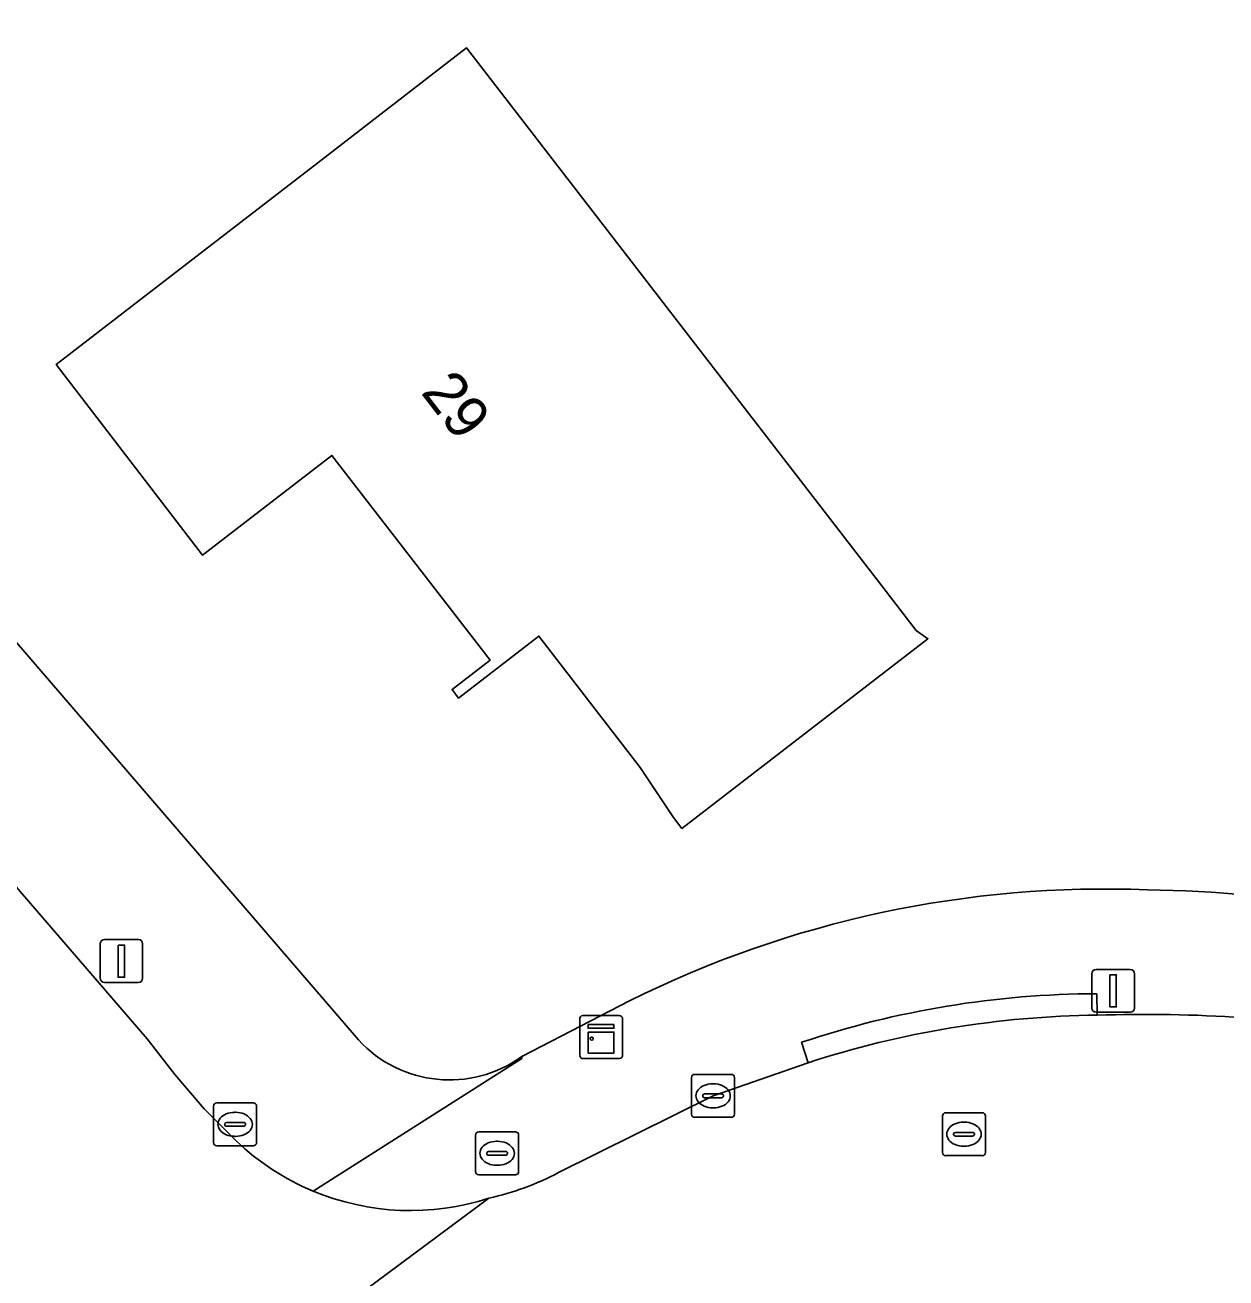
# Model space of a CAD drawing. Extents: x 159352 to 160617, y 385888 to 387323.
# Drawn here: x 160245.35 to 160273.33, y 386469.69 to 386498.88 of the extents above; entities that cross this region are included whole.
import ezdxf

# ---------------------------------------------------------------- set-up
doc = ezdxf.new("R2010")
doc.units = 0
for name, color, linetype in [('IMGEO_Brandkraan', 7, 'Continuous'), ('IMGEO_Erf', 7, 'Continuous'), ('IMGEO_Kast', 7, 'Continuous'), ('IMGEO_Kolk', 7, 'Continuous'), ('IMGEO_Lichtmast', 7, 'Continuous'), ('IMGEO_Pand', 7, 'Continuous'), ('IMGEO_Pand_nummerreeks', 7, 'Continuous'), ('IMGEO_Rijbaan_lokaal_open', 7, 'Continuous'), ('IMGEO_Rioolput', 7, 'Continuous'), ('IMGEO_Voetpad_open', 7, 'Continuous')]:
    doc.layers.add(name, color=color, linetype=linetype)

msp = doc.modelspace()

# ---------------------------------------------------------------- linework, layer by layer
at = {"layer": 'IMGEO_Brandkraan'}
for p, q in [((160255.924, 386473.09), (160256.776, 386473.09)), ((160255.849, 386472.164), (160255.849, 386473.016)), ((160256.337, 386472.87), (160256.362, 386472.87)), ((160256.85, 386473.016), (160256.85, 386472.164)), ((160256.108, 386472.584), (160256.108, 386472.596)), ((160256.546, 386472.547), (160256.148, 386472.547)), ((160256.151, 386472.633), (160256.549, 386472.633)), ((160256.592, 386472.596), (160256.592, 386472.584)), ((160256.36, 386472.31), (160256.335, 386472.31)), ((160256.776, 386472.09), (160255.924, 386472.09))]:
    msp.add_line(p, q, dxfattribs=at)
for points in [[(160255.924, 386473.09), (160256.776, 386473.09)], [(160255.849, 386472.164), (160255.849, 386473.016)], [(160256.85, 386473.016), (160256.85, 386472.164)], [(160256.776, 386472.09), (160255.924, 386472.09)]]:
    msp.add_lwpolyline(points, dxfattribs=at)
for centre, radius, start, end in [((160255.926, 386473.014), 0.0765, 91.552, 178.448), ((160255.926, 386473.014), 0.0765, 91.552, 178.448), ((160256.774, 386473.014), 0.0765, 1.552, 88.448), ((160256.774, 386473.014), 0.0765, 1.552, 88.448), ((160256.148, 386472.593), 0.0403, 85.8775, 175.7526), ((160256.145, 386472.583), 0.0366, 178.938, 274.7102), ((160256.549, 386472.59), 0.043, 264.8664, 352.4533), ((160256.553, 386472.595), 0.0386, 1.7309, 96.639), ((160255.926, 386472.166), 0.0765, 181.552, 268.448), ((160255.926, 386472.166), 0.0765, 181.552, 268.448), ((160256.774, 386472.166), 0.0765, 271.552, 358.448), ((160256.774, 386472.166), 0.0765, 271.552, 358.448)]:
    msp.add_arc(centre, radius, start, end, dxfattribs=at)
for centre, major_axis, ratio, start_param, end_param in [((160256.336, 386472.59), (-0.387, 0.002), 0.722429, 4.712389, 7.853982), ((160256.361, 386472.59), (-0.39, 0.002), 0.717154, 1.570796, 4.712389)]:
    msp.add_ellipse(centre, major_axis=major_axis, ratio=ratio, start_param=start_param, end_param=end_param, dxfattribs=at)
at = {"layer": 'IMGEO_Erf'}
for points in [[(160227.651, 386504.825), (160231.803, 386500), (160253.12, 386475.231)], [(160256.924, 386474.842), (160259.432, 386476.142)]]:
    msp.add_lwpolyline(points, dxfattribs=at)
msp.add_lwpolyline([(160262.202, 386489.838), (160265.256, 386485.879), (160266.111, 386484.772), (160266.385, 386484.58), (160260.655, 386480.158), (160260.459, 386480.411), (160259.684, 386481.579), (160257.322, 386484.64), (160255.453, 386483.198), (160255.299, 386483.398), (160256.184, 386484.081), (160252.502, 386488.852), (160249.488, 386486.526), (160246.074, 386490.966), (160248.212, 386492.615), (160252.171, 386495.67), (160255.638, 386498.345)], close=True, dxfattribs=at)
for centre, radius, start, end in [((160270.506, 386453.915), 24.833, 87.6995, 116.4842), ((160271.177, 386451.217), 27.513, 69.6278, 89.3214), ((160255.241, 386477.179), 2.88, 222.5607, 305.7617)]:
    msp.add_arc(centre, radius, start, end, dxfattribs=at)
at = {"layer": 'IMGEO_Kast'}
for p, q in [((160258.274, 386474.873), (160258.274, 386475.714)), ((160258.274, 386475.714), (160258.274, 386474.873)), ((160258.349, 386475.798), (160259.19, 386475.798)), ((160259.19, 386475.798), (160258.349, 386475.798)), ((160259.274, 386475.723), (160259.274, 386474.882)), ((160259.274, 386474.882), (160259.274, 386475.723)), ((160259.199, 386474.798), (160258.358, 386474.798)), ((160258.358, 386474.798), (160259.199, 386474.798))]:
    msp.add_line(p, q, dxfattribs=at)
for points in [[(160258.469, 386475.588), (160259.069, 386475.588), (160259.069, 386475.503), (160258.469, 386475.503), (160258.469, 386475.588)], [(160258.469, 386475.413), (160259.069, 386475.413), (160259.069, 386474.924), (160258.469, 386474.924), (160258.469, 386475.413)]]:
    msp.add_lwpolyline(points, dxfattribs=at)
msp.add_circle((160258.553, 386475.262), 0.0377, dxfattribs=at)
for centre, start, end in [((160258.352, 386475.72), 92.4484, 184.2845), ((160258.352, 386475.72), 92.4484, 184.2845), ((160259.196, 386475.72), 2.4484, 94.2845), ((160259.196, 386475.72), 2.4484, 94.2845), ((160258.352, 386474.876), 182.4484, 274.2845), ((160258.352, 386474.876), 182.4484, 274.2845), ((160259.196, 386474.876), 272.4484, 4.2845), ((160259.196, 386474.876), 272.4484, 4.2845)]:
    msp.add_arc(centre, 0.0779, start, end, dxfattribs=at)
at = {"layer": 'IMGEO_Kolk'}
for p, q in [((160260.88, 386473.503), (160260.88, 386474.355)), ((160260.955, 386474.429), (160261.807, 386474.429)), ((160261.881, 386474.355), (160261.881, 386473.503)), ((160261.182, 386473.972), (160261.58, 386473.972)), ((160261.368, 386474.209), (160261.393, 386474.209)), ((160249.745, 386472.839), (160249.745, 386473.691)), ((160249.82, 386473.765), (160250.672, 386473.765)), ((160250.746, 386473.691), (160250.746, 386472.839)), ((160261.139, 386473.923), (160261.139, 386473.935)), ((160261.577, 386473.886), (160261.179, 386473.886)), ((160261.391, 386473.649), (160261.366, 386473.649)), ((160261.623, 386473.935), (160261.623, 386473.923)), ((160250.233, 386473.545), (160250.258, 386473.545)), ((160261.807, 386473.429), (160260.955, 386473.429)), ((160250.004, 386473.259), (160250.004, 386473.271)), ((160250.442, 386473.222), (160250.044, 386473.222)), ((160250.047, 386473.308), (160250.445, 386473.308)), ((160250.488, 386473.271), (160250.488, 386473.259)), ((160250.256, 386472.985), (160250.231, 386472.985)), ((160250.672, 386472.765), (160249.82, 386472.765))]:
    msp.add_line(p, q, dxfattribs=at)
for points in [[(160260.88, 386473.503), (160260.88, 386474.355)], [(160260.955, 386474.429), (160261.807, 386474.429)], [(160261.881, 386474.355), (160261.881, 386473.503)], [(160249.745, 386472.839), (160249.745, 386473.691)], [(160249.82, 386473.765), (160250.672, 386473.765)], [(160250.746, 386473.691), (160250.746, 386472.839)], [(160261.807, 386473.429), (160260.955, 386473.429)], [(160250.672, 386472.765), (160249.82, 386472.765)]]:
    msp.add_lwpolyline(points, dxfattribs=at)
for centre, radius, start, end in [((160260.957, 386474.353), 0.0765, 91.552, 178.448), ((160260.957, 386474.353), 0.0765, 91.552, 178.448), ((160261.805, 386474.353), 0.0765, 1.552, 88.448), ((160261.805, 386474.353), 0.0765, 1.552, 88.448), ((160261.179, 386473.932), 0.0403, 85.8775, 175.7526), ((160261.584, 386473.934), 0.0386, 1.7309, 96.639), ((160249.822, 386473.689), 0.0765, 91.552, 178.448), ((160249.822, 386473.689), 0.0765, 91.552, 178.448), ((160250.67, 386473.689), 0.0765, 1.552, 88.448), ((160250.67, 386473.689), 0.0765, 1.552, 88.448), ((160261.176, 386473.922), 0.0366, 178.938, 274.7102), ((160261.58, 386473.929), 0.043, 264.8664, 352.4533), ((160260.957, 386473.505), 0.0765, 181.552, 268.448), ((160260.957, 386473.505), 0.0765, 181.552, 268.448), ((160261.805, 386473.505), 0.0765, 271.552, 358.448), ((160261.805, 386473.505), 0.0765, 271.552, 358.448), ((160250.044, 386473.268), 0.0403, 85.8775, 175.7526), ((160250.041, 386473.258), 0.0366, 178.938, 274.7102), ((160250.445, 386473.265), 0.043, 264.8664, 352.4533), ((160250.449, 386473.27), 0.0386, 1.7309, 96.639), ((160249.822, 386472.841), 0.0765, 181.552, 268.448), ((160249.822, 386472.841), 0.0765, 181.552, 268.448), ((160250.67, 386472.841), 0.0765, 271.552, 358.448), ((160250.67, 386472.841), 0.0765, 271.552, 358.448)]:
    msp.add_arc(centre, radius, start, end, dxfattribs=at)
for centre, major_axis, ratio, start_param, end_param in [((160261.367, 386473.929), (-0.387, 0.002), 0.722429, 4.712389, 7.853982), ((160261.392, 386473.929), (-0.39, 0.002), 0.717154, 1.570796, 4.712389), ((160250.232, 386473.265), (-0.387, 0.002), 0.722429, 4.712389, 7.853982), ((160250.257, 386473.265), (-0.39, 0.002), 0.717154, 1.570796, 4.712389)]:
    msp.add_ellipse(centre, major_axis=major_axis, ratio=ratio, start_param=start_param, end_param=end_param, dxfattribs=at)
at = {"layer": 'IMGEO_Lichtmast'}
for p, q in [((160247.101, 386476.668), (160247.101, 386477.468)), ((160247.101, 386477.468), (160247.101, 386476.668)), ((160247.201, 386477.568), (160247.991, 386477.568)), ((160247.991, 386477.568), (160247.201, 386477.568)), ((160248.091, 386477.468), (160248.091, 386476.668)), ((160248.091, 386476.668), (160248.091, 386477.468)), ((160270.304, 386476.875), (160271.094, 386476.875)), ((160271.094, 386476.875), (160270.304, 386476.875)), ((160247.991, 386476.568), (160247.201, 386476.568)), ((160247.201, 386476.568), (160247.991, 386476.568)), ((160270.204, 386475.975), (160270.204, 386476.775)), ((160270.204, 386476.775), (160270.204, 386475.975)), ((160271.194, 386476.775), (160271.194, 386475.975)), ((160271.194, 386475.975), (160271.194, 386476.775)), ((160271.094, 386475.875), (160270.304, 386475.875)), ((160270.304, 386475.875), (160271.094, 386475.875))]:
    msp.add_line(p, q, dxfattribs=at)
for points in [[(160247.521, 386477.443), (160247.671, 386477.443), (160247.671, 386476.693), (160247.521, 386476.693), (160247.521, 386477.443)], [(160270.624, 386476.75), (160270.774, 386476.75), (160270.774, 386476), (160270.624, 386476), (160270.624, 386476.75)]]:
    msp.add_lwpolyline(points, dxfattribs=at)
for centre, start, end in [((160247.201, 386477.468), 90, 180), ((160247.201, 386477.468), 90, 180), ((160247.991, 386477.468), 0, 90), ((160247.991, 386477.468), 360, 90), ((160270.304, 386476.775), 90, 180), ((160270.304, 386476.775), 90, 180), ((160271.094, 386476.775), 0, 90), ((160271.094, 386476.775), 360, 90), ((160247.201, 386476.668), 180, 270), ((160247.201, 386476.668), 180, 270), ((160247.991, 386476.668), 270, 0), ((160247.991, 386476.668), 270, 0), ((160270.304, 386475.975), 180, 270), ((160270.304, 386475.975), 180, 270), ((160271.094, 386475.975), 270, 0), ((160271.094, 386475.975), 270, 0)]:
    msp.add_arc(centre, 0.1, start, end, dxfattribs=at)
at = {"layer": 'IMGEO_Pand'}
msp.add_lwpolyline([(160248.212, 386492.615), (160246.074, 386490.966), (160249.488, 386486.526), (160252.502, 386488.852), (160256.184, 386484.081), (160255.299, 386483.398), (160255.453, 386483.198), (160257.322, 386484.64), (160259.684, 386481.579), (160260.459, 386480.411), (160260.655, 386480.158), (160266.385, 386484.58), (160266.111, 386484.772), (160265.256, 386485.879), (160262.202, 386489.838), (160255.638, 386498.345), (160252.171, 386495.67)], close=True, dxfattribs=at)
at = {"layer": 'IMGEO_Rijbaan_lokaal_open'}
for points in [[(160250.27, 386472.879), (160249.521, 386473.624), (160248.841, 386474.425), (160248.194, 386475.258), (160236.934, 386488.316)], [(160263.593, 386474.699), (160261.382, 386473.928), (160257.779, 386472.141)], [(160256.159, 386471.544), (160244.136, 386462.61), (160243.423, 386462.08), (160242.413, 386461.382), (160237.363, 386457.807), (160223.943, 386448.292), (160209.919, 386438.317), (160204.79, 386434.676), (160204.629, 386434.575), (160208.496, 386428.903), (160211.005, 386430.675), (160234.429, 386447.14), (160260.249, 386465.546)], [(160244.136, 386462.61), (160256.159, 386471.544)]]:
    msp.add_lwpolyline(points, dxfattribs=at)
for centre, radius, start, end in [((160270.579, 386453.28), 22.53, 90.6404, 108.0634), ((160271.454, 386442.204), 33.623, 80.3282, 91.9213), ((160254.345, 386477.165), 5.914, 226.4491, 247.2853), ((160254.76, 386477.838), 6.447, 282.5351, 297.9245), ((160254.334, 386477.16), 5.905, 247.3607, 288.0001)]:
    msp.add_arc(centre, radius, start, end, dxfattribs=at)
at = {"layer": 'IMGEO_Rioolput'}
for p, q in [((160266.725, 386472.609), (160266.725, 386473.461)), ((160266.8, 386473.535), (160267.652, 386473.535)), ((160267.726, 386473.461), (160267.726, 386472.609)), ((160267.027, 386473.078), (160267.425, 386473.078)), ((160267.213, 386473.315), (160267.238, 386473.315)), ((160266.984, 386473.029), (160266.984, 386473.041)), ((160267.422, 386472.992), (160267.024, 386472.992)), ((160267.468, 386473.041), (160267.468, 386473.029)), ((160267.652, 386472.535), (160266.8, 386472.535)), ((160267.236, 386472.755), (160267.211, 386472.755))]:
    msp.add_line(p, q, dxfattribs=at)
for points in [[(160266.725, 386472.609), (160266.725, 386473.461)], [(160266.8, 386473.535), (160267.652, 386473.535)], [(160267.726, 386473.461), (160267.726, 386472.609)], [(160267.652, 386472.535), (160266.8, 386472.535)]]:
    msp.add_lwpolyline(points, dxfattribs=at)
for centre, radius, start, end in [((160266.802, 386473.459), 0.0765, 91.552, 178.448), ((160266.802, 386473.459), 0.0765, 91.552, 178.448), ((160267.65, 386473.459), 0.0765, 1.552, 88.448), ((160267.65, 386473.459), 0.0765, 1.552, 88.448), ((160267.024, 386473.038), 0.0403, 85.8775, 175.7526), ((160267.429, 386473.04), 0.0386, 1.7309, 96.639), ((160267.021, 386473.028), 0.0366, 178.938, 274.7102), ((160267.425, 386473.035), 0.043, 264.8664, 352.4533), ((160266.802, 386472.611), 0.0765, 181.552, 268.448), ((160266.802, 386472.611), 0.0765, 181.552, 268.448), ((160267.65, 386472.611), 0.0765, 271.552, 358.448), ((160267.65, 386472.611), 0.0765, 271.552, 358.448)]:
    msp.add_arc(centre, radius, start, end, dxfattribs=at)
for centre, major_axis, ratio, start_param, end_param in [((160267.212, 386473.035), (-0.387, 0.002), 0.722429, 4.712389, 7.853982), ((160267.237, 386473.035), (-0.39, 0.002), 0.717154, 1.570796, 4.712389)]:
    msp.add_ellipse(centre, major_axis=major_axis, ratio=ratio, start_param=start_param, end_param=end_param, dxfattribs=at)
at = {"layer": 'IMGEO_Voetpad_open'}
for points in [[(160225.539, 386501.7), (160233.419, 386492.392), (160235.069, 386490.479), (160236.934, 386488.316), (160248.194, 386475.258), (160248.841, 386474.425), (160249.521, 386473.624), (160250.27, 386472.879)], [(160253.12, 386475.231), (160231.803, 386500)], [(160270.327, 386475.808), (160270.317, 386476.308)], [(160270.317, 386476.308), (160270.327, 386475.808)], [(160259.432, 386476.142), (160256.924, 386474.842), (160256.922, 386474.801), (160252.061, 386471.71)], [(160257.779, 386472.141), (160261.382, 386473.928), (160263.593, 386474.699), (160263.44, 386475.176)], [(160263.44, 386475.176), (160263.593, 386474.699)], [(160252.061, 386471.71), (160256.922, 386474.801), (160256.924, 386474.842)]]:
    msp.add_lwpolyline(points, dxfattribs=at)
for centre, radius, start, end in [((160270.506, 386453.915), 24.833, 87.6995, 116.4842), ((160271.177, 386451.217), 27.513, 69.6278, 89.3214), ((160270.381, 386454.462), 21.846, 90.1688, 108.5261), ((160270.381, 386454.462), 21.846, 90.1688, 108.5261), ((160270.579, 386453.28), 22.53, 90.6404, 108.0634), ((160271.454, 386442.204), 33.623, 80.3282, 91.9213), ((160255.241, 386477.179), 2.88, 222.5607, 305.7617), ((160254.345, 386477.165), 5.914, 226.4491, 247.2853), ((160254.76, 386477.838), 6.447, 282.5351, 297.9245), ((160254.334, 386477.16), 5.905, 247.3607, 288.0001)]:
    msp.add_arc(centre, radius, start, end, dxfattribs=at)

# ---------------------------------------------------------------- texts
at = {"layer": 'IMGEO_Pand_nummerreeks'}
msp.add_text('29', height=1, rotation=307.6538, dxfattribs=at).set_placement((160254.555, 386490.317))

doc.saveas('drawing.dxf')
